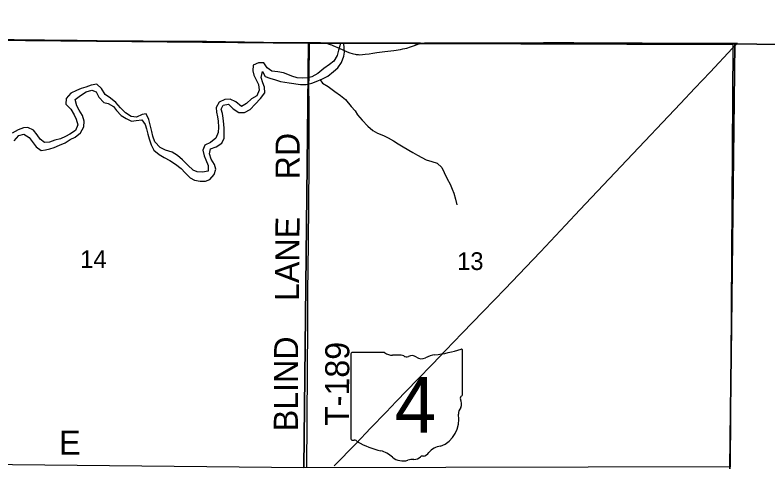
# Model space of a CAD drawing. Extents: x 1584893 to 1934202, y 663575 to 1091909.
# Drawn here: x 1800576 to 1809965, y 979837 to 985411 of the extents above; entities that cross this region are included whole.
import ezdxf

# ---------------------------------------------------------------- set-up
doc = ezdxf.new("R2010")
doc.units = 0
for name, color, linetype in [('GM_X_Adjacent_County', 7, 'Continuous'), ('GM_X_County', 7, 'Continuous'), ('GM_X_County_Road_Text', 7, 'Continuous'), ('GM_X_Major_River', 7, 'Continuous'), ('GM_X_Minor_River', 7, 'Continuous'), ('GM_X_Section', 7, 'Continuous'), ('GM_X_Section_Text', 7, 'Continuous'), ('GM_X_State_Location', 7, 'Continuous'), ('GM_X_State_Route', 7, 'Continuous'), ('GM_X_State_Shield', 7, 'Continuous'), ('GM_X_Township', 7, 'Continuous'), ('GM_X_Township_Road', 7, 'Continuous'), ('GM_X_Township_Road_Text', 7, 'Continuous')]:
    doc.layers.add(name, color=color, linetype=linetype)

msp = doc.modelspace()

# ---------------------------------------------------------------- linework, layer by layer
at = {"layer": 'GM_X_Adjacent_County'}
msp.add_lwpolyline([(1810918.2, 985032.9), (1809553.9, 985051.1), (1805633.6, 985059.6), (1804716.7, 985058.2), (1804440.3, 985060.6), (1804246.1, 985060.1), (1798944.1, 985118.7), (1798960.7, 990391.9), (1798958.2, 993982), (1798919.4, 995550.1), (1798963, 1000817.5)], dxfattribs=at)
at = {"layer": 'GM_X_County'}
msp.add_lwpolyline([(1756190.2, 985192.4), (1761102.7, 985171.2), (1767040.7, 985145.4), (1771011.6, 985062.3), (1771919.4, 985044.5), (1772301.8, 985036.8), (1776296.6, 985001.4), (1777599.8, 984995.7), (1783032.3, 985018.6), (1784945.3, 985034.8), (1785146.5, 985037.7), (1785879.4, 985048.8), (1788294.4, 985062.9), (1790446.1, 985072.3), (1793655.1, 985091.4), (1798944.1, 985118.7), (1804246.1, 985060.1), (1804440.3, 985060.6), (1804716.7, 985058.2), (1805633.6, 985059.6), (1809553.9, 985051.1), (1810918.2, 985032.9)], dxfattribs=at)
at = {"layer": 'GM_X_Major_River'}
for points in [[(1804632.8, 985056.6), (1804611.6, 984974.8), (1804591.9, 984907.4), (1804551, 984833.7), (1804498.4, 984792.2), (1804427.8, 984744.9), (1804350.9, 984681.6), (1804278.3, 984640.3), (1804224.1, 984628.9), (1804163.9, 984623.6), (1804095.9, 984628.4), (1804028, 984649.3), (1803976.2, 984667.9), (1803924.3, 984688.6), (1803854.4, 984701.4), (1803780.4, 984712.3), (1803720.8, 984753.2), (1803677.5, 984815.9), (1803611.4, 984816.6), (1803545, 984787.3), (1803540.1, 984713.2), (1803553.5, 984662.9), (1803579, 984612.4), (1803610.2, 984543.8), (1803621.4, 984475.5), (1803592.5, 984403.6), (1803526, 984366.3), (1803463.2, 984308.9), (1803398.6, 984269.5), (1803331.2, 984328.5), (1803259.5, 984363.4), (1803193.4, 984358.2), (1803120.9, 984324.9), (1803084, 984257.2), (1803089.4, 984200.9), (1803100.7, 984142.6), (1803108, 984086.4), (1803115.2, 984014.1), (1803108.4, 983947.9), (1803079.5, 983874.1), (1803012.8, 983820.7), (1802942.3, 983787.4), (1802917.5, 983723.5), (1802934.7, 983655.1), (1802954.1, 983604.7), (1802985.3, 983536.2), (1802984.5, 983464), (1802914.2, 983450.7), (1802848.2, 983455.5), (1802796.4, 983476.2), (1802729, 983539.2), (1802663.7, 983606.1), (1802602.2, 983657), (1802534.6, 983699.9), (1802450.8, 983727), (1802387.1, 983759.8), (1802319.8, 983828.8), (1802292.6, 983899.3), (1802283.3, 983957.6), (1802260.3, 984042.2), (1802243, 984108.5), (1802209.8, 984177.1), (1802159.7, 984171.7), (1802089.1, 984136.4), (1802023.2, 984147.2), (1801955.6, 984190.2), (1801890.2, 984253.1), (1801834.9, 984319.9), (1801767.5, 984374.9), (1801697.9, 984421.9), (1801654.8, 984494.6), (1801595.3, 984549.4), (1801527.1, 984536.2), (1801460.7, 984512.9), (1801400.4, 984493.5), (1801342, 984470.2), (1801273.5, 984434.9), (1801212.6, 984369.4), (1801209.8, 984297.2), (1801271.1, 984236.3), (1801312.4, 984167.6), (1801339.8, 984111.1), (1801361, 984042.7), (1801328.1, 983970.8), (1801257.4, 983923.5), (1801205, 983894.1), (1801144.6, 983868.7), (1801074.3, 983851.5), (1801005.9, 983824.2), (1800943.8, 983822.9), (1800890.1, 983861.6), (1800850.7, 983916.3), (1800805.3, 983973), (1800735.7, 984009.9), (1800681.5, 984004.5), (1800613.1, 983977.2), (1800540.5, 983938)], [(1800565.5, 983843.4), (1800622.3, 983908.9), (1800684.6, 983926.2), (1800752.2, 983885.3), (1800803.5, 983816.5), (1800840.9, 983765.9), (1800902.5, 983723.1), (1800956.7, 983728.5), (1801010.9, 983741.9), (1801065.2, 983759.3), (1801131.6, 983788.6), (1801202.1, 983817.9), (1801264.6, 983857.2), (1801327.1, 983886.6), (1801393.8, 983940), (1801434.8, 984015.7), (1801437.6, 984085.9), (1801418.4, 984156.3), (1801375.2, 984225), (1801345.8, 984279.6), (1801324.7, 984358), (1801391.3, 984407.4), (1801462, 984454.7), (1801532.3, 984473.9), (1801586.1, 984451.2), (1801619.4, 984384.7), (1801684.8, 984321.7), (1801736.7, 984309.1), (1801804.3, 984272.2), (1801839.8, 984221.6), (1801899.1, 984156.7), (1801960.8, 984121.9), (1802028.5, 984089), (1802086.6, 984094.3), (1802156.9, 984105.5), (1802198.2, 984046.9), (1802213.6, 983992.5), (1802232.8, 983924.1), (1802250.2, 983867.8), (1802273.3, 983791.2), (1802306.6, 983724.7), (1802374.1, 983671.7), (1802437.7, 983634.9), (1802507.4, 983597.9), (1802576.9, 983549), (1802648.4, 983496), (1802695.8, 983443.3), (1802761.2, 983382.3), (1802812.9, 983349.6), (1802884.9, 983338.8), (1802950.9, 983338), (1803005.3, 983359.4), (1803060.1, 983420.9), (1803080.9, 983488.9), (1803061.6, 983545.3), (1803022.3, 983612), (1802999.1, 983680.4), (1803013.8, 983742.4), (1803082.2, 983765.7), (1803154.8, 983811), (1803183.6, 983874.8), (1803184.4, 983939), (1803183.1, 983997.2), (1803179.7, 984051.4), (1803172.6, 984123.7), (1803161.2, 984182), (1803145.9, 984236.4), (1803172.5, 984288.2), (1803236.7, 984297.5), (1803296.2, 984242.6), (1803365.7, 984193.7), (1803437.8, 984194.8), (1803508.3, 984232.1), (1803569.2, 984299.6), (1803636.2, 984371), (1803691.1, 984438.6), (1803685.9, 984512.9), (1803664.5, 984567.3), (1803645.3, 984633.7), (1803662.2, 984707.7), (1803695.5, 984643.1), (1803755.3, 984622.4), (1803825.2, 984603.5), (1803887, 984582.7), (1803941, 984572.1), (1803993, 984565.4), (1804137, 984543.7), (1804205.1, 984544.9), (1804277.3, 984560.1), (1804331.7, 984583.5), (1804412.2, 984614.7), (1804476.7, 984650), (1804547.5, 984705.3), (1804600.1, 984750.9), (1804649, 984820.5), (1804675.1, 984896), (1804682.7, 984949.7), (1804678.2, 985056.4)], [(1804678.2, 985056.4), (1804632.8, 985056.6)]]:
    msp.add_lwpolyline(points, dxfattribs=at)
at = {"layer": 'GM_X_Minor_River'}
msp.add_lwpolyline([(1804383, 984603.4), (1804411.6, 984562.5), (1804479.1, 984517.6), (1804564.6, 984458.4), (1804634, 984405.4), (1804695.5, 984356.6), (1804768.7, 984271.5), (1804816.1, 984216.8), (1804845.5, 984166.3), (1804904.8, 984099.4), (1804974, 984026.3), (1805039.5, 983971.4), (1805095.2, 983938.7), (1805170.9, 983907.7), (1805230.7, 983878.9), (1805294.3, 983842), (1805356, 983803.2), (1805417.6, 983766.4), (1805537, 983696.8), (1805596.7, 983664), (1805648.4, 983635.3), (1805704.1, 983606.6), (1805774, 983583.7), (1805839.9, 983564.8), (1805897.3, 983508), (1805926.6, 983445.5), (1805965.7, 983368.8), (1806003, 983300.2), (1806028.3, 983239.7), (1806049.7, 983189.3), (1806068.9, 983114.8), (1806086.1, 983044.4)], dxfattribs=at)
at = {"layer": 'GM_X_Section'}
for points in [[(1798941.7, 985111.2), (1804234.6, 985059.6), (1804175.9, 979761.7), (1798921.1, 979816.2)], [(1804234.6, 985059.6), (1809527.8, 985043.8), (1809495.3, 979776.8), (1804175.9, 979761.7)]]:
    msp.add_lwpolyline(points, close=True, dxfattribs=at)
at = {"layer": 'GM_X_State_Route'}
msp.add_lwpolyline([(1804554, 979786.6), (1804828.5, 980068.4), (1805010.7, 980257.9), (1805204.1, 980458.2), (1805329.4, 980588.8), (1805596.5, 980863), (1805780.5, 981054.6), (1805944.6, 981226.3), (1806153.2, 981441.6), (1806413.3, 981711.2), (1806687.4, 981993.9), (1806946, 982266.6), (1807127.3, 982456.5), (1807441.4, 982791.9), (1807621.5, 982982.7), (1808207.7, 983602.8), (1808873.3, 984305.7), (1809052.9, 984497.2), (1809244.1, 984700.3), (1809523.6, 984996.6), (1809586.4, 985059.6)], dxfattribs=at)
at = {"layer": 'GM_X_State_Shield'}
for p, q in [((1804763.5, 981183.1), (1804763.5, 980126.4)), ((1805184.9, 981201.2), (1804777.2, 981201.2)), ((1806155.6, 980674.7), (1806155.6, 981227.4)), ((1806155.5, 980674.8), (1806155.6, 980674.7))]:
    msp.add_line(p, q, dxfattribs=at)
for centre, radius, start, end in [((1804779.4, 981185.3), 16.1, 98.1301, 188.1301), ((1805282, 981323.9), 156.4, 231.61951, 271.11188), ((1805333.8, 980608), 561.6, 80.48669, 94.98827), ((1805848, 980878.5), 297, 97.34618, 120.76885), ((1805659.7, 982641.8), 1476.4, 275.84447, 288.90645), ((1806140.2, 981229.7), 15.5, 351.86209, 97.738), ((1805461.3, 981190.8), 45.1, 219.79206, 297.10237), ((1805527.6, 981068.7), 93.8, 54.46668, 119.14113), ((1805648.7, 981236.2), 112.9, 233.85621, 294.82819), ((1806152, 980634.1), 24, 107.94398, 210.33697), ((1805999.5, 980564.2), 144, 340.03296, 23.64957), ((1806139.1, 980672.5), 16.6, 289.60381, 7.73413), ((1806211.2, 980443.4), 104.8, 136.8065, 186.92959), ((1805742.4, 980373.1), 369.3, 292.30889, 8.98584), ((1804779.6, 980124.1), 16.3, 171.95839, 258.30661), ((1804782, 980232.2), 124.2, 267.33899, 280.60386), ((1804807.4, 980065.5), 44.8, 29.74838, 93.27175), ((1805372.7, 981014.8), 1066.1, 240.41292, 257.1985), ((1805054.9, 979651.7), 333.6, 47.18416, 75.83597), ((1805641.9, 980024), 119.3, 282.87319, 323.27711), ((1805898.1, 979829.8), 202.2, 94.40312, 142.57675), ((1805415.6, 980060.2), 211.7, 230.70037, 286.29184), ((1805537.9, 979694.9), 173.9, 85.69512, 111.20995), ((1805553.4, 979981.1), 112.8, 268.77702, 315.54927), ((1805655.4, 979878.8), 31.8, 65.75173, 132.64842)]:
    msp.add_arc(centre, radius, start, end, dxfattribs=at)
at = {"layer": 'GM_X_Township'}
msp.add_lwpolyline([(1783032.3, 985018.6), (1784945.3, 985034.8), (1785146.5, 985037.7), (1785879.4, 985048.8), (1788294.4, 985062.9), (1790446.1, 985072.3), (1793655.1, 985091.4), (1798944.1, 985118.7), (1804246.1, 985060.1), (1804440.3, 985060.6), (1804716.7, 985058.2), (1805633.6, 985059.6), (1809553.9, 985051.1), (1809489.7, 979763.3), (1809470.3, 974481.1), (1809409.4, 966524.3)], dxfattribs=at)
msp.add_lwpolyline([(1809388.1, 963836.6), (1809396.8, 965194.5), (1809409.4, 966524.3), (1809470.3, 974481.1), (1809489.7, 979763.3), (1809553.9, 985051.1), (1810918.2, 985032.9), (1820580.2, 985048.4), (1828627.3, 985061), (1836217.1, 985097.9), (1839818.8, 985042.6), (1841171.2, 985013.9), (1841532.6, 985009.1), (1841532.4, 984992.3), (1841495.8, 979677.4), (1841459.3, 974381.7), (1841436, 971009.2), (1841404.7, 966456.1), (1841386.5, 963823.8), (1839237, 963823.8), (1832077.4, 963824), (1823776.1, 963824.2), (1815539.1, 963824.4)], close=True, dxfattribs=at)
at = {"layer": 'GM_X_Township_Road'}
for points in [[(1798955.8, 985126.6), (1799254.8, 985122.9), (1800319.5, 985108.4), (1800810.4, 985101.5), (1800941.6, 985100.4), (1801352.3, 985096.8), (1801598.7, 985094), (1802173.7, 985088.9), (1802436.6, 985086.8), (1802962.4, 985084.2), (1803675.3, 985073.1), (1803882, 985069.9), (1804248.7, 985067.6)], [(1804244.5, 984745.3), (1804244.7, 984762.2), (1804246.9, 984926.4), (1804247.5, 985034.7), (1804248.7, 985067.6)], [(1804248.7, 985067.6), (1804312.4, 985067.6), (1804367.8, 985068.1), (1804384.4, 985068.2)], [(1804384.4, 985068.2), (1804420.1, 985065.6), (1804439.5, 985063), (1804459.6, 985059), (1804480.5, 985052.2), (1804505.6, 985044.5), (1804521.8, 985038.5), (1804540.3, 985031.6), (1804616.6, 984998.9), (1804718.8, 984953.8), (1804749.3, 984941.6), (1804780.4, 984931.2), (1804796.1, 984927), (1804818.2, 984922.7)], [(1804818.2, 984922.7), (1804828.1, 984920.8), (1804860.3, 984917.3), (1804876.6, 984916.6), (1804909.3, 984917.6), (1804942, 984921), (1804990.6, 984929.1), (1805039.1, 984937), (1805087.8, 984945.3), (1805185.6, 984957.7), (1805299.8, 984970.7), (1805381.2, 984981.3), (1805413.4, 984987.4), (1805461.1, 984999.7), (1805507.9, 985015.1), (1805570, 985036.8), (1805597.4, 985046.5), (1805614.7, 985052.8), (1805623.9, 985055.3), (1805632.1, 985057.6), (1805642.1, 985059.5), (1805658.1, 985061.5)], [(1805658.1, 985061.5), (1805680.8, 985063.2), (1806821.7, 985066.3), (1807166.7, 985067.3), (1807544.5, 985067.8), (1807988, 985065.6), (1808398.6, 985064.1), (1809137.8, 985060.8), (1809499.2, 985059.8), (1809524, 985059.8)], [(1809524, 985059.8), (1809555.2, 985059.7), (1809586.4, 985059.6)], [(1804242.2, 984375.3), (1804241.7, 984432.4), (1804244.5, 984745.3)], [(1804213.8, 979777.6), (1804214.1, 979801.1), (1804219.3, 980310.3), (1804223.1, 981033.2), (1804225.7, 981460.3), (1804229.1, 981953.2), (1804235.9, 982561), (1804242.4, 983546.7), (1804243.2, 983842.4), (1804243.7, 984187.4), (1804242.2, 984375.3)]]:
    msp.add_lwpolyline(points, dxfattribs=at)

# ---------------------------------------------------------------- texts
at = {"layer": 'GM_X_County_Road_Text'}
msp.add_text('E', height=300, rotation=0.00001, dxfattribs=at).set_placement((1801126.5, 979928.6))
at = {"layer": 'GM_X_Section_Text'}
for s, p in [('14', (1801388.3, 982254.6)), ('13', (1806089.6, 982230.9))]:
    msp.add_text(s, height=221, rotation=0.00001, dxfattribs=at).set_placement(p)
at = {"layer": 'GM_X_State_Location'}
msp.add_text('4', height=1, rotation=0.00001, dxfattribs=at).set_placement((1805293.2, 980511.7))
for s in ['s', 'r']:
    msp.add_text(s, height=1, dxfattribs=at).set_placement((1805443.9, 980584.5))
at = {"layer": 'GM_X_State_Shield'}
msp.add_text('4', height=696.1, dxfattribs=at).set_placement((1805311.6, 980200.9))
at = {"layer": 'GM_X_Township_Road_Text'}
for s, rotation, p in [('RD', 90, (1804124.8, 983361.4)), ('LANE', 89.50944, (1804115.9, 981844)), ('BLIND', 89.77647, (1804102.8, 980219.5)), ('T-189', 89.71859, (1804740.3, 980285.4))]:
    msp.add_text(s, height=300, rotation=rotation, dxfattribs=at).set_placement(p)

doc.saveas('drawing.dxf')
